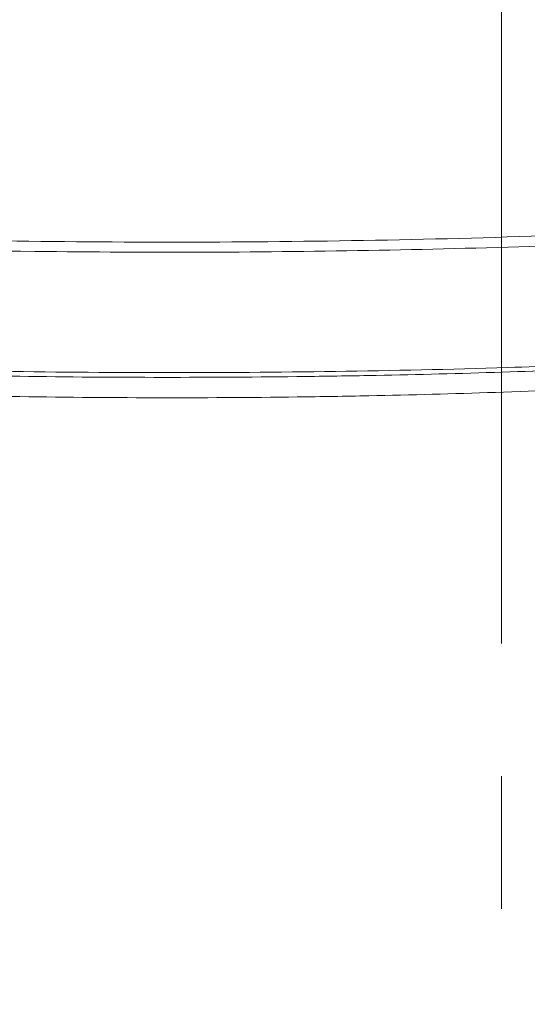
# Model space of a CAD drawing. Header units: millimetres. Extents: x 0 to 8410, y 0 to 5940.
# Tile 302 of 316: x 7275 to 7372, y 3581 to 3769. Entities that reach past the tile are written whole.
import ezdxf

# ---------------------------------------------------------------- set-up
doc = ezdxf.new("R2010")
doc.units = ezdxf.units.MM
doc.header["$LTSCALE"] = 10
doc.linetypes.add('CENTERX2', pattern=[20.32, 12.7, -2.54, 2.54, -2.54])

msp = doc.modelspace()

# ---------------------------------------------------------------- linework, layer by layer
at = {"color": 7, "linetype": 'CENTERX2', "lineweight": 0}
msp.add_line((7366.817261, 2227.331508), (7366.817261, 3817.957855), dxfattribs=at)
at = {"color": 8, "linetype": 'Continuous', "lineweight": 0}
for points, knots in [([(7189.585517, 3729.720417), (7201.745294, 3729.124099), (7226.066071, 3727.931404), (7262.598619, 3726.94342), (7299.195625, 3726.540253), (7335.846212, 3726.800354), (7372.537353, 3727.651152), (7396.97763, 3728.758566), (7409.197143, 3729.312244)], [0, 0, 0, 0, 0.1663552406, 0.332727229, 0.4990822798, 0.6660491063, 0.8330330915, 1, 1, 1, 1]), ([(7409.285988, 3727.382246), (7398.311452, 3726.878913), (7376.358755, 3725.872081), (7343.404946, 3725.015687), (7310.441466, 3724.636086), (7273.797843, 3724.811566), (7233.472682, 3725.6797), (7204.179185, 3727.088377), (7189.528133, 3727.792922)], [0, 0, 0, 0, 0.149861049, 0.2997716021, 0.4496330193, 0.5995440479, 0.799713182, 1, 1, 1, 1]), ([(7189.241539, 3704.759661), (7204.884179, 3704.005681), (7231.49129, 3702.723211), (7269.118305, 3701.849041), (7302.073679, 3701.553673), (7335.035189, 3701.797444), (7371.837481, 3702.595863), (7397.630974, 3703.776509), (7412.447865, 3704.454723)], [0, 0, 0, 0, 0.2105303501, 0.358098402, 0.5056664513, 0.653234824, 0.8008031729, 1, 1, 1, 1]), ([(7225.036006, 3702.272478), (7240.969705, 3701.756092), (7266.027838, 3700.943998), (7300.237804, 3700.688946), (7323.068391, 3700.796871), (7344.827245, 3701.132438), (7373.118126, 3701.801086), (7396.823889, 3702.937887), (7412.475317, 3703.688446)], [0, 0, 0, 0, 0.2551332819, 0.4012353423, 0.5473374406, 0.6203777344, 0.7493592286, 1, 1, 1, 1]), ([(7416.005164, 3700.258795), (7407.621291, 3699.771447), (7390.853514, 3698.796751), (7365.999849, 3697.818346), (7344.960363, 3697.252993), (7323.167007, 3696.894659), (7300.300024, 3696.775487), (7266.03308, 3697.048056), (7240.931025, 3697.927735), (7224.969129, 3698.487106)], [0, 0, 0, 0, 0.1317988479, 0.2635982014, 0.3903519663, 0.4621286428, 0.6057008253, 0.7492730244, 1, 1, 1, 1])]:
    msp.add_open_spline(points, degree=3, knots=knots, dxfattribs=at)

doc.saveas('drawing.dxf')
